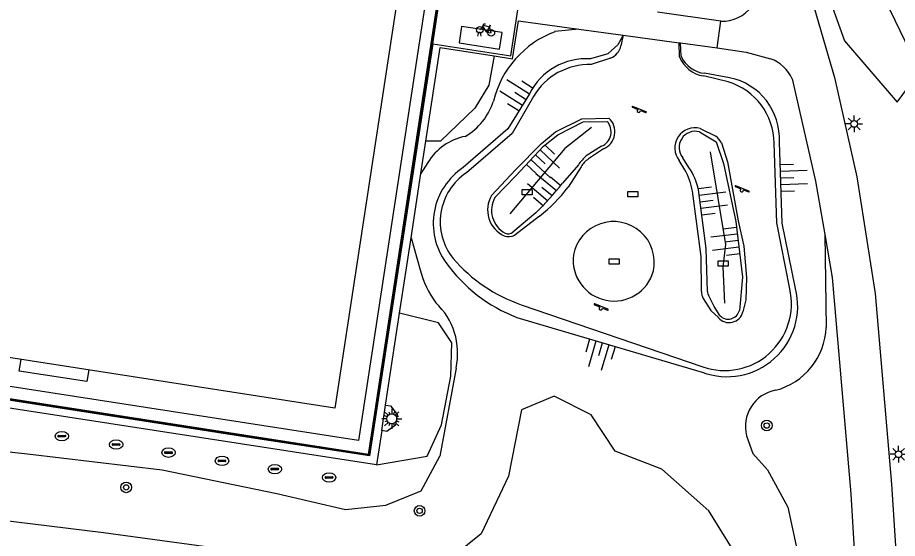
# Model space of a CAD drawing. Extents: x 125000 to 129004, y 397500 to 399008.
# Drawn here: x 126371 to 126436.9, y 398746.2 to 398785.3 of the extents above; entities that cross this region are included whole.
import ezdxf

# ---------------------------------------------------------------- set-up
doc = ezdxf.new("R2010")
doc.units = 0
for name, color, linetype in [('bs-afsc-ballenvanger', 7, 'Continuous'), ('bs-afsc-belijning', 7, 'Continuous'), ('bs-afsc-doel', 7, 'Continuous'), ('bs-afsc-kantplanken', 7, 'Continuous'), ('bs-symb-veldverlichting', 7, 'Continuous'), ('gg-afsc-hekwerk', 7, 'Continuous'), ('gg-knt-BGT kruinlijn', 7, 'Continuous'), ('gg-knt-bovenkant onderkant talud', 7, 'Continuous'), ('gg-knt-verharding', 7, 'Continuous'), ('gg-knt-verharding nz', 7, 'Continuous'), ('gg-kntw-waterlijn', 7, 'Continuous'), ('gt-grn-groengrens', 7, 'Continuous'), ('gt-symb-boom', 7, 'Continuous'), ('gt-symb-drainageput', 7, 'Continuous'), ('gt-symb-fietsenrek', 7, 'Continuous'), ('gt-symb-kolk center center', 7, 'Continuous'), ('gt-symb-lichtmast', 7, 'Continuous'), ('gt-symb-speelvoorziening', 7, 'Continuous'), ('gt-symb-talud symbool', 7, 'Continuous')]:
    doc.layers.add(name, color=color, linetype=linetype)

# ---------------------------------------------------------------- blocks, each defined once
blk = doc.blocks.new('gt0-FREK')
at = {"layer": 'gt-symb-fietsenrek'}
for p, q in [((0.259, 0.762), (0.294, 0.823)), ((0.54, 0.335), (0.259, 0.762)), ((0.294, 0.823), (0.767, 0.714)), ((0.767, 0.714), (0.54, 0.335)), ((0.757, 0.841), (0.866, 0.816)), ((0.767, 0.714), (0.84, 0.822)), ((0.895, 0.252), (0.767, 0.714))]:
    blk.add_line(p, q, dxfattribs=at)
for points in [[(0.036, 0.476), (0.228, 0.708), (0.259, 0.762)], [(0.294, 0.823), (0.36, 0.937), (0.452, 0.935)], [(-0.124, 0), (-0.047, 0.312), (0.053, 0.312), (0.12, 0)], [(0.54, 0.335), (0.555, 0.305), (0.895, 0.252)]]:
    blk.add_lwpolyline(points, dxfattribs=at)
for centre in [(0.036, 0.476), (0.895, 0.252)]:
    blk.add_circle(centre, 0.252, dxfattribs=at)
blk = doc.blocks.new('gt0-TALUD_1')
at = {"layer": 'gt-symb-talud symbool'}
for p, q in [((-1, -1), (-1, 0)), ((-0.5, -2), (-0.5, 0)), ((0, -1), (0, 0)), ((0.5, -2), (0.5, 0)), ((1, -1), (1, 0))]:
    blk.add_line(p, q, dxfattribs=at)
blk = doc.blocks.new('gt0-KOLKCC')
at = {"layer": 'gt-symb-kolk center center'}
blk.add_lwpolyline([(-0.375, 0.2), (0.375, 0.2), (0.375, -0.2), (-0.375, -0.2)], close=True, dxfattribs=at)
blk = doc.blocks.new('gt0-SV')
at = {"layer": 'gt-symb-speelvoorziening'}
for p, q in [((-0.477, 0.255), (-0.08, 0.096)), ((0.542, -0.076), (-0.449, 0.324)), ((0.125, 0.014), (0.515, -0.143))]:
    blk.add_line(p, q, dxfattribs=at)
for centre, radius, start, end in [((-0.466, 0.291), 0.0369, 63.6251, 252.66016), ((-0.002, -0.005), 0.128, 127.68665, 8.59861), ((0.531, -0.111), 0.0363, 243.50852, 72.54358)]:
    blk.add_arc(centre, radius, start, end, dxfattribs=at)
blk = doc.blocks.new('gt0-BOOM')
at = {"layer": 'gt-symb-boom'}
for radius in [0.4, 0.2]:
    blk.add_circle((0, 0), radius, dxfattribs=at)
blk = doc.blocks.new('gt0-LMAST')
at = {"layer": 'gt-symb-lichtmast'}
for p, q in [((-0.182, 0.173), (-0.447, 0.438)), ((-0.005, 0.246), (-0.005, 0.621)), ((0.172, 0.173), (0.437, 0.438)), ((-0.255, -0.004), (-0.63, -0.004)), ((-0.182, -0.181), (-0.447, -0.446)), ((-0.005, -0.254), (-0.005, -0.629)), ((0.437, -0.446), (0.172, -0.181)), ((0.245, -0.004), (0.62, -0.004))]:
    blk.add_line(p, q, dxfattribs=at)
blk.add_circle((-0.005, -0.004), 0.25, dxfattribs=at)
blk = doc.blocks.new('gt0-DPUT')
at = {"layer": 'gt-symb-drainageput'}
for p, q in [((-0.249, 0.055), (0.249, 0.055)), ((0.244, -0.054), (-0.253, -0.054))]:
    blk.add_line(p, q, dxfattribs=at)
for centre, radius, start, end in [((-0.253, 0), 0.0542, 85.47754, 270), ((0.244, 0.001), 0.0543, 269.99647, 85.47401)]:
    blk.add_arc(centre, radius, start, end, dxfattribs=at)
blk.add_ellipse((0, -0.001), major_axis=(0.502, 0), ratio=0.705307, dxfattribs=at)
blk = doc.blocks.new('bs0-VELDV')
at = {"layer": 'bs-symb-veldverlichting'}
for p, q in [((0, 0.75), (0, 0.375)), ((-0.375, 0), (-0.75, 0)), ((-0.53, 0.53), (-0.265, 0.265)), ((-0.346, 0.144), (-0.52, 0.215)), ((-0.215, 0.52), (-0.144, 0.346)), ((0.215, 0.52), (0.144, 0.346)), ((0.265, 0.265), (0.53, 0.53)), ((0.346, 0.144), (0.52, 0.215)), ((0.375, 0), (0.75, 0)), ((-0.265, -0.265), (-0.53, -0.53)), ((-0.346, -0.144), (-0.52, -0.215)), ((-0.144, -0.346), (-0.215, -0.52)), ((0, -0.375), (0, -0.75)), ((0.144, -0.346), (0.215, -0.52)), ((0.265, -0.265), (0.53, -0.53)), ((0.346, -0.144), (0.52, -0.215))]:
    blk.add_line(p, q, dxfattribs=at)
blk.add_circle((0, 0), 0.375, dxfattribs=at)

msp = doc.modelspace()

# ---------------------------------------------------------------- linework, layer by layer
at = {"layer": 'bs-afsc-ballenvanger'}
msp.add_line((126388.816, 398753.736), (126357.903, 398758.503), dxfattribs=at)
at = {"layer": 'bs-afsc-belijning'}
msp.add_lwpolyline([(126394.771, 398756.009), (126352.769, 398762.511), (126357.269, 398792.117), (126357.567, 398794.131), (126357.894, 398796.144), (126362.425, 398825.758), (126404.43, 398819.309), (126399.914, 398789.664), (126399.601, 398787.65), (126399.288, 398785.627), (126394.771, 398756.009)], dxfattribs=at)
at = {"layer": 'bs-afsc-doel'}
msp.add_lwpolyline([(126376.323, 398758.864), (126376.187, 398757.985), (126371.113, 398758.774), (126371.248, 398759.65)], dxfattribs=at)
at = {"layer": 'bs-afsc-kantplanken'}
for points in [[(126397.292, 398752.535), (126402.538, 398786.947), (126402.588, 398786.94), (126397.334, 398752.478), (126349.702, 398759.845), (126352.73, 398779.709)], [(126397.292, 398752.535), (126349.759, 398759.887), (126352.779, 398779.702), (126352.73, 398779.709)]]:
    msp.add_lwpolyline(points, dxfattribs=at)
at = {"layer": 'gg-afsc-hekwerk'}
msp.add_line((126402.104, 398783.307), (126402.66, 398786.937), dxfattribs=at)
for points in [[(126402.104, 398783.307), (126407.95, 398782.411), (126409.129, 398790.148), (126403.281, 398791.034)], [(126402.104, 398783.307), (126397.371, 398752.417), (126388.816, 398753.736)]]:
    msp.add_lwpolyline(points, dxfattribs=at)
at = {"layer": 'gg-knt-BGT kruinlijn'}
for p, q in [((126414.754, 398775.627), (126413.613, 398774.901)), ((126421.299, 398774.045), (126420.841, 398774.765)), ((126413.022, 398774.243), (126411.827, 398772.856)), ((126409.839, 398770.636), (126408.109, 398769.192))]:
    msp.add_line(p, q, dxfattribs=at)
for points in [[(126392.799, 398890.927), (126395.845, 398880.919), (126397.656, 398870.595), (126401.222, 398860.633), (126404.571, 398850.636), (126408.026, 398840.509), (126411.813, 398830.932), (126416.122, 398821.34), (126420.256, 398814.615), (126423.393, 398808.495), (126426.176, 398802.427), (126428.72, 398796.007), (126430.865, 398789.389), (126432.97, 398783.523), (126436.904, 398778.93)], [(126406.76, 398771.777), (126408.322, 398773.414), (126410.406, 398775.631), (126411.48, 398776.49), (126413.374, 398777.467), (126415.178, 398777.494)], [(126422.097, 398776.705), (126423.342, 398775.948), (126423.892, 398774.337), (126424.816, 398769.978), (126425.324, 398765.813), (126425.086, 398763.322)], [(126422.7, 398764.748), (126422.587, 398767.955), (126422.022, 398772.362)], [(126423.623, 398762.934), (126423.19, 398763.628), (126422.786, 398764.406)]]:
    msp.add_lwpolyline(points, dxfattribs=at)
for centre, radius, start, end in [((126414.291, 398776.714), 1.181, 293.06913, 41.3409), ((126421.778, 398775.535), 1.213, 74.75264, 219.40749), ((126415.297, 398772.794), 2.697, 128.6348, 147.50634), ((126417.206, 398771.29), 4.934, 12.5509, 33.94485), ((126391.7, 398788.88), 25.727, 314.83543, 321.47597), ((126408.438, 398770.822), 1.931, 150.34137, 241.68619), ((126407.769, 398769.548), 0.492, 239.87967, 313.72119), ((126423.184, 398764.688), 0.488, 172.92337, 215.30674), ((126424.245, 398763.539), 0.868, 224.18992, 345.51685)]:
    msp.add_arc(centre, radius, start, end, dxfattribs=at)
at = {"layer": 'gg-knt-bovenkant onderkant talud'}
for p, q in [((126413.059, 398784.411), (126411.257, 398784.216)), ((126420.727, 398782.373), (126420.663, 398783.379)), ((126424.346, 398780.766), (126422.474, 398781.094)), ((126401.742, 398774.405), (126401.218, 398773.585)), ((126431.484, 398769.022), (126431.592, 398762.054)), ((126400.48, 398768.767), (126401.164, 398766.366)), ((126408.407, 398762.798), (126422.299, 398758.698)), ((126403.852, 398759.004), (126402.632, 398752.393)), ((126427.194, 398751.383), (126428.728, 398748.575))]:
    msp.add_line(p, q, dxfattribs=at)
for points in [[(126436.904, 398778.93), (126438.599, 398781.222), (126436.378, 398785.836), (126433.919, 398795.542), (126429.746, 398804.957), (126425.044, 398814.139), (126419.625, 398824.263), (126414.531, 398833.829), (126409.935, 398843.544), (126406.616, 398853.569), (126403.416, 398863.514), (126400.181, 398873.475), (126397.324, 398883.765), (126394.839, 398893.523), (126392.799, 398890.927)], [(126416.367, 398783.962), (126415.974, 398783.217), (126415.233, 398782.553), (126413.938, 398782.175)], [(126409.356, 398779.563), (126407.722, 398776.945), (126404.393, 398774.03)], [(126414.002, 398777.04), (126412.007, 398775.453), (126407.887, 398770.574)], [(126429.288, 398764.966), (126428.298, 398769.872), (126428.082, 398775.937)], [(126423.996, 398763.877), (126423.858, 398766.591), (126424.076, 398768.257), (126422.915, 398775.215)], [(126352.681, 398745.515), (126348.583, 398747.634), (126345.661, 398750.381), (126346.091, 398753.927), (126347.836, 398755.499), (126350.028, 398755.489), (126360.941, 398753.748), (126371.726, 398752.586), (126381.815, 398751.376), (126390.415, 398749.593), (126395.574, 398748.394), (126398.579, 398748.718), (126401.237, 398749.807), (126402.632, 398752.393)], [(126425.624, 398753.935), (126426.098, 398752.591), (126427.194, 398751.383)], [(126428.728, 398748.575), (126430.125, 398742.089)]]:
    msp.add_lwpolyline(points, dxfattribs=at)
for centre, radius, start, end in [((126413.905, 398777.225), 7.475, 110.74654, 166.14795), ((126422.673, 398783.198), 2.113, 202.9793, 264.60407), ((126413.606, 398777.433), 4.754, 85.99211, 153.37908), ((126423.409, 398776.182), 4.679, 357.00266, 78.45265), ((126402.192, 398780.4), 4.665, 300.24315, 342.72841), ((126405.325, 398772.277), 4.167, 100.82782, 149.29344), ((126407.164, 398769.841), 5.022, 123.49182, 215.52695), ((126412.668, 398773.81), 11.807, 215.67994, 248.84597), ((126408.113, 398768.142), 7.172, 194.33493, 216.23741), ((126424.166, 398763.647), 5.289, 249.33321, 14.44071), ((126398.769, 398760.108), 5.202, 347.74191, 46.82488), ((126426.491, 398762.273), 5.105, 284.77236, 357.54462), ((126428.293, 398754.625), 2.757, 100.45832, 194.486)]:
    msp.add_arc(centre, radius, start, end, dxfattribs=at)
at = {"layer": 'gg-knt-verharding'}
for p, q in [((126423.706, 398785.005), (126418.952, 398785.676)), ((126413.059, 398784.411), (126416.367, 398783.962)), ((126416.367, 398783.962), (126416.21, 398783.148)), ((126416.367, 398783.962), (126420.578, 398783.391)), ((126420.597, 398782.326), (126420.578, 398783.391)), ((126420.578, 398783.391), (126420.663, 398783.379)), ((126420.663, 398783.379), (126423.429, 398783.004)), ((126415.432, 398782.231), (126413.974, 398781.757)), ((126424.251, 398780.449), (126422.399, 398780.897)), ((126422.154, 398776.966), (126423.32, 398776.396)), ((126401.218, 398773.585), (126401.59, 398776.01)), ((126414.891, 398775.425), (126413.774, 398774.674)), ((126420.994, 398773.866), (126420.575, 398774.551)), ((126413.226, 398774.088), (126412.251, 398772.553)), ((126400.48, 398768.767), (126401.218, 398773.585)), ((126410.107, 398770.388), (126408.255, 398768.963)), ((126399.612, 398763.107), (126400.48, 398768.767)), ((126408.725, 398763.751), (126422.34, 398759.098)), ((126398.558, 398756.228), (126399.612, 398763.107)), ((126398.278, 398754.328), (126397.888, 398751.744))]:
    msp.add_line(p, q, dxfattribs=at)
for points in [[(126398.17, 398847.756), (126411.83, 398826.688), (126415.701, 398820.491), (126419.299, 398814.476), (126422.51, 398808.325), (126425.463, 398801.41), (126427.934, 398794.906), (126430.174, 398787.816), (126432.207, 398780.787), (126433.898, 398773.346), (126435.271, 398764.596), (126436.497, 398750.298), (126436.926, 398743.361)], [(126396.541, 398753.582), (126350.39, 398760.72), (126360.671, 398828.173), (126406.831, 398821.035), (126396.541, 398753.582)], [(126406.708, 398782.395), (126408.087, 398782.175), (126408.533, 398785.025), (126413.059, 398784.411)], [(126401.59, 398776.01), (126402.667, 398783.038), (126406.708, 398782.395)], [(126423.429, 398783.004), (126425.591, 398782.684), (126427.425, 398782.189)], [(126429.038, 398780.669), (126430.798, 398773.009), (126431.484, 398769.022)], [(126409.644, 398779.362), (126408.045, 398776.577), (126404.633, 398773.638)], [(126406.515, 398771.947), (126408.295, 398773.852), (126410.242, 398775.837), (126411.315, 398776.7), (126413.274, 398777.685), (126415.307, 398777.745)], [(126423.736, 398775.889), (126424.2, 398774.461), (126424.991, 398770.03), (126425.421, 398768.147), (126425.615, 398765.783), (126425.556, 398764.128), (126425.345, 398763.218)], [(126428.854, 398764.945), (126427.886, 398769.877), (126427.68, 398775.863)], [(126422.234, 398764.745), (126422.23, 398767.369), (126421.573, 398772.262)], [(126431.484, 398769.022), (126432.04, 398765.79), (126433.435, 398749.58), (126433.78, 398743.718), (126433.796, 398743.713), (126433.746, 398737.315), (126432.735, 398730.741)], [(126422.377, 398764.215), (126422.95, 398763.317), (126423.507, 398762.786)], [(126397.888, 398751.744), (126347.556, 398759.532), (126347.64, 398760.086)], [(126398.558, 398756.228), (126398.947, 398756.17), (126399.436, 398755.522), (126399.315, 398754.727), (126398.673, 398754.26), (126398.278, 398754.328)]]:
    msp.add_lwpolyline(points, dxfattribs=at)
for centre, radius, start, end in [((126423.818, 398787.702), 2.699, 267.62722, 324.09816), ((126414.964, 398783.416), 1.274, 291.53533, 347.84088), ((126422.73, 398783.165), 2.292, 201.47503, 261.69559), ((126413.869, 398776.836), 4.923, 88.77507, 149.12045), ((126426.403, 398779.488), 2.887, 24.132, 69.26854), ((126422.858, 398775.833), 4.822, 0.36198, 73.20971), ((126414.362, 398776.717), 1.396, 292.2783, 47.39031), ((126421.763, 398775.498), 1.519, 75.07622, 218.56803), ((126422.196, 398775.049), 1.754, 28.5949, 50.14373), ((126414.604, 398773.349), 1.563, 122.05097, 151.78752), ((126407.061, 398769.973), 4.397, 123.52053, 218.72687), ((126416.825, 398771.455), 4.816, 9.65043, 30.04596), ((126402.794, 398779.774), 11.899, 307.92324, 322.63522), ((126408.363, 398770.852), 2.148, 149.35936, 245.1922), ((126407.77, 398770.085), 1.222, 255.41236, 293.38505), ((126412.54, 398774.823), 11.711, 220.4709, 250.98886), ((126423.108, 398764.696), 0.875, 176.82021, 213.37878), ((126423.985, 398763.818), 4.998, 250.78836, 13.03427), ((126424.316, 398763.469), 1.059, 220.16218, 346.29106)]:
    msp.add_arc(centre, radius, start, end, dxfattribs=at)
at = {"layer": 'gg-knt-verharding nz'}
for p, q in [((126423.429, 398783.004), (126423.706, 398785.005)), ((126398.278, 398754.328), (126398.558, 398756.228))]:
    msp.add_line(p, q, dxfattribs=at)
msp.add_lwpolyline([(126407.301, 398784.141), (126404.265, 398784.614), (126404.072, 398783.379), (126407.108, 398782.906), (126407.301, 398784.141)], dxfattribs=at)
for centre, radius, start, end in [((126415.657, 398766.928), 3.056, 348.02279, 169.3316), ((126415.69, 398767.091), 3.063, 172.43936, 344.91504)]:
    msp.add_arc(centre, radius, start, end, dxfattribs=at)
at = {"layer": 'gg-kntw-waterlijn'}
msp.add_lwpolyline([(126425.689, 398733.921), (126425.299, 398735.699), (126425.583, 398739.917), (126425.186, 398744.442), (126422.806, 398748.314), (126419.263, 398751.427), (126415.782, 398752.766), (126413.967, 398755.506), (126411.198, 398756.888), (126408.758, 398755.883), (126407.771, 398750.894), (126405.722, 398746.574), (126401.75, 398743.377), (126396.854, 398742.665), (126388.246, 398745.169), (126377.432, 398746.649), (126366.608, 398747.974), (126356.581, 398750.612), (126351.389, 398752.67), (126349.886, 398753.975)], dxfattribs=at)
at = {"layer": 'gt-grn-groengrens'}
for points in [[(126406.708, 398782.395), (126406.317, 398780.199), (126405.263, 398778.47), (126402.673, 398776.003), (126401.59, 398776.01)], [(126397.888, 398751.744), (126401.691, 398752.393), (126402.771, 398754.745), (126403.453, 398758.385), (126403.523, 398760.902), (126402.524, 398762.398), (126399.612, 398763.107)]]:
    msp.add_lwpolyline(points, dxfattribs=at)

# ---------------------------------------------------------------- block references
at = {"layer": 'bs-symb-veldverlichting'}
msp.add_blockref('bs0-VELDV', (126399.03, 398755.197), dxfattribs=at)
at = {"layer": 'gt-symb-boom'}
for p in [(126427.136, 398754.696), (126379.128, 398750.062), (126401.117, 398748.303)]:
    msp.add_blockref('gt0-BOOM', p, dxfattribs=at)
at = {"layer": 'gt-symb-drainageput'}
for p in [(126374.31, 398753.901), (126378.377, 398753.273), (126382.305, 398752.666), (126386.31, 398752.047), (126390.269, 398751.435), (126394.338, 398750.806)]:
    msp.add_blockref('gt0-DPUT', p, dxfattribs=at)
at = {"layer": 'gt-symb-fietsenrek'}
msp.add_blockref('gt0-FREK', (126405.595, 398783.873), dxfattribs=at)
at = {"layer": 'gt-symb-kolk center center'}
for p in [(126409.168, 398772.177), (126417.09, 398772.033), (126415.706, 398766.996), (126423.862, 398766.834)]:
    msp.add_blockref('gt0-KOLKCC', p, dxfattribs=at)
at = {"layer": 'gt-symb-lichtmast'}
for p in [(126433.692, 398777.304), (126437.02, 398752.546)]:
    msp.add_blockref('gt0-LMAST', p, dxfattribs=at)
at = {"layer": 'gt-symb-speelvoorziening'}
for p in [(126417.544, 398778.295), (126425.261, 398772.346), (126414.695, 398763.487)]:
    msp.add_blockref('gt0-SV', p, dxfattribs=at)
at = {"layer": 'gt-symb-talud symbool'}
for p, xscale, yscale, rotation in [((126409.094, 398779.143), 0.9994723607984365, 0.9994723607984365, -121.95677082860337), ((126409.807, 398774.994), 1.0003329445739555, 1.0003329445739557, 46.78232042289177), ((126428.178, 398773.229), 0.9996484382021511, 0.9996484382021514, 92.06381972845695), ((126411.051, 398771.927), 0.9995849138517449, 0.999584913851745, -129.88630032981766), ((126422.139, 398771.447), 1.0000964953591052, 1.000096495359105, 97.29556014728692), ((126424.987, 398768.578), 1.0003449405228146, 1.0003449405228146, -83.05258934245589), ((126414.836, 398760.901), 0.9998849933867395, 0.9998849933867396, -16.44128049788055)]:
    msp.add_blockref('gt0-TALUD_1', p, dxfattribs=dict(at, xscale=xscale, yscale=yscale, rotation=rotation))

doc.saveas('drawing.dxf')
